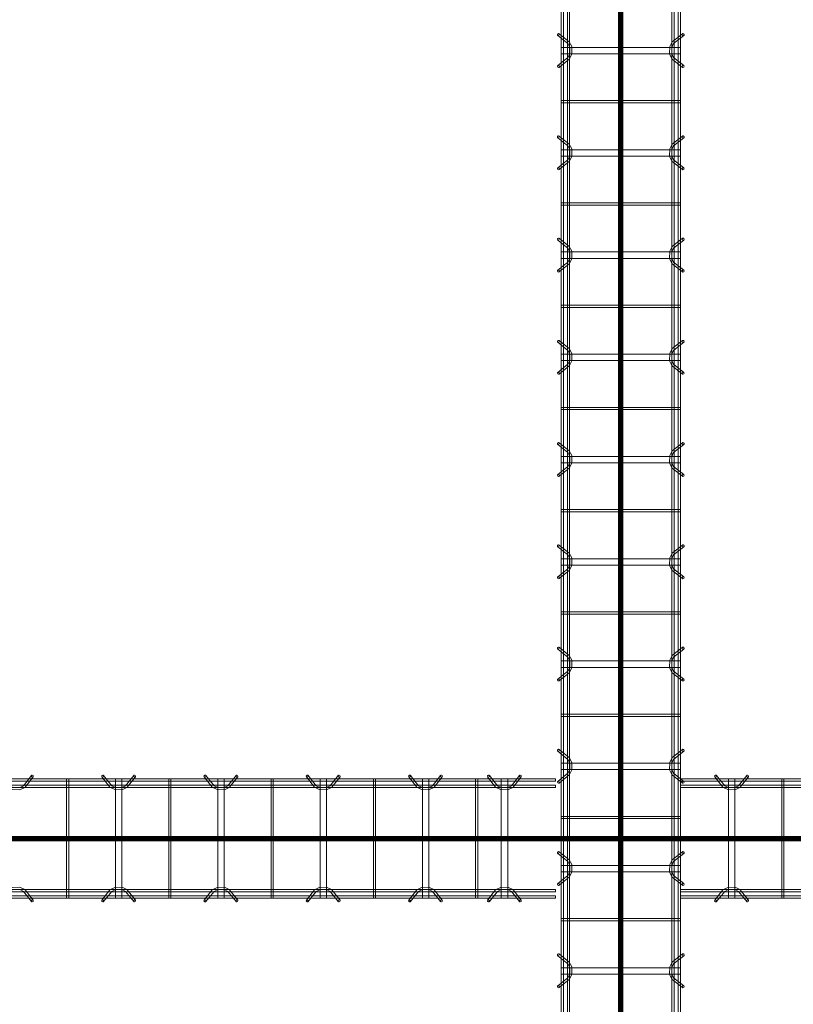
# Model space of a CAD drawing. Header units: inches. Extents: x -4136 to 1945, y -6639 to 12387.
# Tile 404 of 656: x -3552 to -3461, y 10952 to 11068. Entities that reach past the tile are written whole.
import ezdxf

# ---------------------------------------------------------------- set-up
doc = ezdxf.new("R2010")
doc.units = ezdxf.units.IN
doc.header["$MEASUREMENT"] = 0
doc.linetypes.add('Línea de rejilla', pattern=[0.875, 0.5, -0.125, 0.125, -0.125])
for name, color, linetype, lineweight in [('A-GENM', 7, 'Continuous', 9), ('S-BEAM', 7, 'Continuous', 9), ('S-GRID', 7, 'Continuous', 9)]:
    doc.layers.add(name, color=color, linetype=linetype, lineweight=lineweight)

# ---------------------------------------------------------------- blocks, each defined once
blk = doc.blocks.new('Dowel bar assembly - Dowel bar assembly-674339-SLAB ON GROUND JOINTS')
at = {"layer": 'S-BEAM', "color": 253, "true_color": 0xaaaaaa}
for p, q in [((5.18, 1.19), (4.23, 2.39)), ((7.76, 2.39), (6.81, 1.19)), ((149.05, 1.98), (0, 1.98)), ((0, 1.98), (0, 1.72)), ((0, 1.72), (0, 1.98)), ((0, 1.72), (149.05, 1.72)), ((149.05, 1.25), (0, 1.25)), ((0, 0.99), (0, 1.25)), ((0, 1.25), (0, 0.99)), ((4.02, 2.23), (4.97, 1.03)), ((5.63, 1.99), (5.63, -12.01)), ((6.38, 1.99), (5.63, 1.99)), ((5.63, 1.99), (6.38, 1.99)), ((6.38, -12.01), (6.38, 1.99)), ((7.01, 1.03), (7.96, 2.23)), ((11.87, 1.99), (11.87, -12.01)), ((12.13, 1.99), (11.87, 1.99)), ((11.87, 1.99), (12.13, 1.99)), ((12.13, -12.01), (12.13, 1.99)), ((0, 0.99), (149.05, 0.99)), ((149.05, -11.01), (0, -11.01)), ((0, -11.27), (0, -11.01)), ((0, -11.01), (0, -11.27)), ((0, -11.27), (149.05, -11.27)), ((4.97, -11.05), (4.02, -12.25)), ((4.23, -12.41), (5.18, -11.21)), ((6.81, -11.21), (7.76, -12.41)), ((7.96, -12.25), (7.01, -11.05)), ((149.05, -11.74), (0, -11.74)), ((0, -12), (0, -11.74)), ((0, -11.74), (0, -12)), ((0, -12), (149.05, -12)), ((6.38, -12.01), (5.63, -12.01)), ((5.63, -12.01), (6.38, -12.01)), ((12.13, -12.01), (11.87, -12.01)), ((11.87, -12.01), (12.13, -12.01))]:
    blk.add_line(p, q, dxfattribs=at)
at = {"layer": 'S-BEAM', "color": 253, "true_color": 0xaaaaaa, "flags": 128}
for points in [[(5.18, 1.19), (5.62, 0.97), (6.38, 0.98), (6.81, 1.19)], [(4.97, 1.03), (5.53, 0.73), (6.39, 0.72), (6.97, 0.99), (7.01, 1.03)], [(4.97, -11.05), (5.53, -10.75), (6.39, -10.74), (6.97, -11.01), (7.01, -11.05)], [(5.18, -11.21), (5.62, -10.99), (6.38, -11), (6.81, -11.21)]]:
    blk.add_lwpolyline(points, dxfattribs=at)
at = {"layer": 'S-BEAM', "color": 253, "true_color": 0xaaaaaa}
for centre, major_axis, start_param, end_param in [((4.12, 2.31), (0.101, 0.08), 5.709265, 8.850858), ((4.12, 2.31), (0.101, 0.08), 2.567673, 5.709265), ((7.86, 2.31), (-0.101, 0.08), 3.715513, 6.857105), ((7.86, 2.31), (-0.101, 0.08), 0.57392, 3.715513), ((4.12, -12.33), (-0.101, 0.08), 3.715513, 6.857105), ((4.12, -12.33), (-0.101, 0.08), 0.57392, 3.715513), ((7.86, -12.33), (0.101, 0.08), 5.709265, 8.850858), ((7.86, -12.33), (0.101, 0.08), 2.567673, 5.709265)]:
    blk.add_ellipse(centre, major_axis=major_axis, ratio=0.816528, start_param=start_param, end_param=end_param, dxfattribs=at)
blk = doc.blocks.new('Dowel bar assembly - Dowel bar assembly-674452-SLAB ON GROUND JOINTS')
at = {"layer": 'S-BEAM', "color": 253, "true_color": 0xaaaaaa}
for p, q in [((91.76, 2.39), (90.81, 1.19)), ((101.18, 1.19), (100.23, 2.39)), ((103.76, 2.39), (102.81, 1.19)), ((113.18, 1.19), (112.23, 2.39)), ((115.76, 2.39), (114.81, 1.19)), ((125.18, 1.19), (124.23, 2.39)), ((127.76, 2.39), (126.81, 1.19)), ((137.18, 1.19), (136.23, 2.39)), ((139.76, 2.39), (138.81, 1.19)), ((146.43, 1.19), (145.48, 2.39)), ((149.01, 2.39), (148.06, 1.19)), ((153.25, 1.98), (0, 1.98)), ((0, 1.72), (153.25, 1.72)), ((153.25, 1.25), (0, 1.25)), ((91.01, 1.03), (91.96, 2.23)), ((95.87, 1.99), (95.87, -12.01)), ((96.13, 1.99), (95.87, 1.99)), ((95.87, 1.99), (96.13, 1.99)), ((96.13, -12.01), (96.13, 1.99)), ((100.02, 2.23), (100.97, 1.03)), ((101.63, 1.99), (101.63, -12.01)), ((102.38, 1.99), (101.63, 1.99)), ((101.63, 1.99), (102.38, 1.99)), ((102.38, -12.01), (102.38, 1.99)), ((103.01, 1.03), (103.96, 2.23)), ((107.87, 1.99), (107.87, -12.01)), ((108.13, 1.99), (107.87, 1.99)), ((107.87, 1.99), (108.13, 1.99)), ((108.13, -12.01), (108.13, 1.99)), ((112.02, 2.23), (112.97, 1.03)), ((113.63, 1.99), (113.63, -12.01)), ((114.38, 1.99), (113.63, 1.99)), ((113.63, 1.99), (114.38, 1.99)), ((114.38, -12.01), (114.38, 1.99)), ((115.01, 1.03), (115.96, 2.23)), ((119.87, 1.99), (119.87, -12.01)), ((120.13, 1.99), (119.87, 1.99)), ((119.87, 1.99), (120.13, 1.99)), ((120.13, -12.01), (120.13, 1.99)), ((124.02, 2.23), (124.97, 1.03)), ((125.63, 1.99), (125.63, -12.01)), ((126.38, 1.99), (125.63, 1.99)), ((125.63, 1.99), (126.38, 1.99)), ((126.38, -12.01), (126.38, 1.99)), ((127.01, 1.03), (127.96, 2.23)), ((131.87, 1.99), (131.87, -12.01)), ((132.13, 1.99), (131.87, 1.99)), ((131.87, 1.99), (132.13, 1.99)), ((132.13, -12.01), (132.13, 1.99)), ((136.02, 2.23), (136.97, 1.03)), ((137.63, 1.99), (137.63, -12.01)), ((138.38, 1.99), (137.63, 1.99)), ((137.63, 1.99), (138.38, 1.99)), ((138.38, -12.01), (138.38, 1.99)), ((139.01, 1.03), (139.96, 2.23)), ((143.87, 1.99), (143.87, -12.01)), ((144.13, 1.99), (143.87, 1.99)), ((143.87, 1.99), (144.13, 1.99)), ((144.13, -12.01), (144.13, 1.99)), ((145.27, 2.23), (146.22, 1.03)), ((146.87, 1.99), (146.87, -12.01)), ((147.63, 1.99), (146.87, 1.99)), ((146.87, 1.99), (147.63, 1.99)), ((147.63, -12.01), (147.63, 1.99)), ((148.26, 1.03), (149.21, 2.23)), ((153.25, 1.98), (153.25, 1.72)), ((153.25, 1.72), (153.25, 1.98)), ((153.25, 0.99), (153.25, 1.25)), ((153.25, 1.25), (153.25, 0.99)), ((0, 0.99), (153.25, 0.99)), ((153.25, -11.01), (0, -11.01)), ((0, -11.27), (153.25, -11.27)), ((90.81, -11.21), (91.76, -12.41)), ((91.96, -12.25), (91.01, -11.05)), ((100.97, -11.05), (100.02, -12.25)), ((100.23, -12.41), (101.18, -11.21)), ((102.81, -11.21), (103.76, -12.41)), ((103.96, -12.25), (103.01, -11.05)), ((112.97, -11.05), (112.02, -12.25)), ((112.23, -12.41), (113.18, -11.21)), ((114.81, -11.21), (115.76, -12.41)), ((115.96, -12.25), (115.01, -11.05)), ((124.97, -11.05), (124.02, -12.25)), ((124.23, -12.41), (125.18, -11.21)), ((126.81, -11.21), (127.76, -12.41)), ((127.96, -12.25), (127.01, -11.05)), ((136.97, -11.05), (136.02, -12.25)), ((136.23, -12.41), (137.18, -11.21)), ((138.81, -11.21), (139.76, -12.41)), ((139.96, -12.25), (139.01, -11.05)), ((146.22, -11.05), (145.27, -12.25)), ((145.48, -12.41), (146.43, -11.21)), ((148.06, -11.21), (149.01, -12.41)), ((149.21, -12.25), (148.26, -11.05)), ((153.25, -11.27), (153.25, -11.01)), ((153.25, -11.01), (153.25, -11.27)), ((153.25, -11.74), (0, -11.74)), ((0, -12), (153.25, -12)), ((96.13, -12.01), (95.87, -12.01)), ((95.87, -12.01), (96.13, -12.01)), ((102.38, -12.01), (101.63, -12.01)), ((101.63, -12.01), (102.38, -12.01)), ((108.13, -12.01), (107.87, -12.01)), ((107.87, -12.01), (108.13, -12.01)), ((114.38, -12.01), (113.63, -12.01)), ((113.63, -12.01), (114.38, -12.01)), ((120.13, -12.01), (119.87, -12.01)), ((119.87, -12.01), (120.13, -12.01)), ((126.38, -12.01), (125.63, -12.01)), ((125.63, -12.01), (126.38, -12.01)), ((132.13, -12.01), (131.87, -12.01)), ((131.87, -12.01), (132.13, -12.01)), ((138.38, -12.01), (137.63, -12.01)), ((137.63, -12.01), (138.38, -12.01)), ((144.13, -12.01), (143.87, -12.01)), ((143.87, -12.01), (144.13, -12.01)), ((147.63, -12.01), (146.87, -12.01)), ((146.87, -12.01), (147.63, -12.01)), ((153.25, -12), (153.25, -11.74)), ((153.25, -11.74), (153.25, -12))]:
    blk.add_line(p, q, dxfattribs=at)
at = {"layer": 'S-BEAM', "color": 253, "true_color": 0xaaaaaa, "flags": 128}
for points in [[(89.18, 1.19), (89.62, 0.97), (90.38, 0.98), (90.81, 1.19)], [(101.18, 1.19), (101.62, 0.97), (102.38, 0.98), (102.81, 1.19)], [(113.18, 1.19), (113.62, 0.97), (114.38, 0.98), (114.81, 1.19)], [(125.18, 1.19), (125.62, 0.97), (126.38, 0.98), (126.81, 1.19)], [(137.18, 1.19), (137.62, 0.97), (138.38, 0.98), (138.81, 1.19)], [(146.43, 1.19), (146.87, 0.97), (147.63, 0.98), (148.06, 1.19)], [(88.97, 1.03), (89.53, 0.73), (90.39, 0.72), (90.97, 0.99), (91.01, 1.03)], [(100.97, 1.03), (101.53, 0.73), (102.39, 0.72), (102.97, 0.99), (103.01, 1.03)], [(112.97, 1.03), (113.53, 0.73), (114.39, 0.72), (114.97, 0.99), (115.01, 1.03)], [(124.97, 1.03), (125.53, 0.73), (126.39, 0.72), (126.97, 0.99), (127.01, 1.03)], [(136.97, 1.03), (137.53, 0.73), (138.39, 0.72), (138.97, 0.99), (139.01, 1.03)], [(146.22, 1.03), (146.78, 0.73), (147.64, 0.72), (148.22, 0.99), (148.26, 1.03)], [(88.97, -11.05), (89.53, -10.75), (90.39, -10.74), (90.97, -11.01), (91.01, -11.05)], [(89.18, -11.21), (89.62, -10.99), (90.38, -11), (90.81, -11.21)], [(100.97, -11.05), (101.53, -10.75), (102.39, -10.74), (102.97, -11.01), (103.01, -11.05)], [(101.18, -11.21), (101.62, -10.99), (102.38, -11), (102.81, -11.21)], [(112.97, -11.05), (113.53, -10.75), (114.39, -10.74), (114.97, -11.01), (115.01, -11.05)], [(113.18, -11.21), (113.62, -10.99), (114.38, -11), (114.81, -11.21)], [(124.97, -11.05), (125.53, -10.75), (126.39, -10.74), (126.97, -11.01), (127.01, -11.05)], [(125.18, -11.21), (125.62, -10.99), (126.38, -11), (126.81, -11.21)], [(136.97, -11.05), (137.53, -10.75), (138.39, -10.74), (138.97, -11.01), (139.01, -11.05)], [(137.18, -11.21), (137.62, -10.99), (138.38, -11), (138.81, -11.21)], [(146.22, -11.05), (146.78, -10.75), (147.64, -10.74), (148.22, -11.01), (148.26, -11.05)], [(146.43, -11.21), (146.87, -10.99), (147.63, -11), (148.06, -11.21)]]:
    blk.add_lwpolyline(points, dxfattribs=at)
at = {"layer": 'S-BEAM', "color": 253, "true_color": 0xaaaaaa}
for centre, major_axis, start_param, end_param in [((91.86, 2.31), (-0.101, 0.08), 3.715513, 6.857105), ((91.86, 2.31), (-0.101, 0.08), 0.57392, 3.715513), ((100.12, 2.31), (0.101, 0.08), 5.709265, 8.850858), ((100.12, 2.31), (0.101, 0.08), 2.567673, 5.709265), ((103.86, 2.31), (-0.101, 0.08), 3.715513, 6.857105), ((103.86, 2.31), (-0.101, 0.08), 0.57392, 3.715513), ((112.12, 2.31), (0.101, 0.08), 5.709265, 8.850858), ((112.12, 2.31), (0.101, 0.08), 2.567673, 5.709265), ((115.86, 2.31), (-0.101, 0.08), 3.715513, 6.857105), ((115.86, 2.31), (-0.101, 0.08), 0.57392, 3.715513), ((124.12, 2.31), (0.101, 0.08), 5.709265, 8.850858), ((124.12, 2.31), (0.101, 0.08), 2.567673, 5.709265), ((127.86, 2.31), (-0.101, 0.08), 3.715513, 6.857105), ((127.86, 2.31), (-0.101, 0.08), 0.57392, 3.715513), ((136.12, 2.31), (0.101, 0.08), 5.709265, 8.850858), ((136.12, 2.31), (0.101, 0.08), 2.567673, 5.709265), ((139.86, 2.31), (-0.101, 0.08), 3.715513, 6.857105), ((139.86, 2.31), (-0.101, 0.08), 0.57392, 3.715513), ((145.37, 2.31), (0.101, 0.08), 5.709265, 8.850858), ((145.37, 2.31), (0.101, 0.08), 2.567673, 5.709265), ((149.11, 2.31), (-0.101, 0.08), 3.715513, 6.857105), ((149.11, 2.31), (-0.101, 0.08), 0.57392, 3.715513), ((91.86, -12.33), (0.101, 0.08), 5.709265, 8.850858), ((91.86, -12.33), (0.101, 0.08), 2.567673, 5.709265), ((100.12, -12.33), (-0.101, 0.08), 3.715513, 6.857105), ((100.12, -12.33), (-0.101, 0.08), 0.57392, 3.715513), ((103.86, -12.33), (0.101, 0.08), 5.709265, 8.850858), ((103.86, -12.33), (0.101, 0.08), 2.567673, 5.709265), ((112.12, -12.33), (-0.101, 0.08), 3.715513, 6.857105), ((112.12, -12.33), (-0.101, 0.08), 0.57392, 3.715513), ((115.86, -12.33), (0.101, 0.08), 5.709265, 8.850858), ((115.86, -12.33), (0.101, 0.08), 2.567673, 5.709265), ((124.12, -12.33), (-0.101, 0.08), 3.715513, 6.857105), ((124.12, -12.33), (-0.101, 0.08), 0.57392, 3.715513), ((127.86, -12.33), (0.101, 0.08), 5.709265, 8.850858), ((127.86, -12.33), (0.101, 0.08), 2.567673, 5.709265), ((136.12, -12.33), (-0.101, 0.08), 3.715513, 6.857105), ((136.12, -12.33), (-0.101, 0.08), 0.57392, 3.715513), ((139.86, -12.33), (0.101, 0.08), 5.709265, 8.850858), ((139.86, -12.33), (0.101, 0.08), 2.567673, 5.709265), ((145.37, -12.33), (-0.101, 0.08), 3.715513, 6.857105), ((145.37, -12.33), (-0.101, 0.08), 0.57392, 3.715513), ((149.11, -12.33), (0.101, 0.08), 5.709265, 8.850858), ((149.11, -12.33), (0.101, 0.08), 2.567673, 5.709265)]:
    blk.add_ellipse(centre, major_axis=major_axis, ratio=0.816528, start_param=start_param, end_param=end_param, dxfattribs=at)
blk = doc.blocks.new('Dowel bar assembly - Dowel bar assembly-675243-SLAB ON GROUND JOINTS')
at = {"layer": 'S-BEAM', "color": 253, "true_color": 0xaaaaaa}
for p, q in [((197.18, 1.19), (196.23, 2.39)), ((199.76, 2.39), (198.81, 1.19)), ((209.18, 1.19), (208.23, 2.39)), ((211.76, 2.39), (210.81, 1.19)), ((221.18, 1.19), (220.23, 2.39)), ((223.76, 2.39), (222.81, 1.19)), ((233.18, 1.19), (232.23, 2.39)), ((235.76, 2.39), (234.81, 1.19)), ((245.18, 1.19), (244.23, 2.39)), ((247.76, 2.39), (246.81, 1.19)), ((257.18, 1.19), (256.23, 2.39)), ((259.76, 2.39), (258.81, 1.19)), ((269.18, 1.19), (268.23, 2.39)), ((271.76, 2.39), (270.81, 1.19)), ((281.18, 1.19), (280.23, 2.39)), ((283.76, 2.39), (282.81, 1.19)), ((293.18, 1.19), (292.23, 2.39)), ((295.76, 2.39), (294.81, 1.19)), ((305.18, 1.19), (304.23, 2.39)), ((307.76, 2.39), (306.81, 1.19)), ((425.51, 1.98), (0, 1.98)), ((0, 1.72), (425.51, 1.72)), ((425.51, 1.25), (0, 1.25)), ((196.02, 2.23), (196.97, 1.03)), ((197.63, 1.99), (197.63, -12.01)), ((198.38, 1.99), (197.63, 1.99)), ((197.63, 1.99), (198.38, 1.99)), ((198.38, -12.01), (198.38, 1.99)), ((199.01, 1.03), (199.96, 2.23)), ((203.87, 1.99), (203.87, -12.01)), ((204.13, 1.99), (203.87, 1.99)), ((203.87, 1.99), (204.13, 1.99)), ((204.13, -12.01), (204.13, 1.99)), ((208.02, 2.23), (208.97, 1.03)), ((209.63, 1.99), (209.63, -12.01)), ((210.38, 1.99), (209.63, 1.99)), ((209.63, 1.99), (210.38, 1.99)), ((210.38, -12.01), (210.38, 1.99)), ((211.01, 1.03), (211.96, 2.23)), ((215.87, 1.99), (215.87, -12.01)), ((216.13, 1.99), (215.87, 1.99)), ((215.87, 1.99), (216.13, 1.99)), ((216.13, -12.01), (216.13, 1.99)), ((220.02, 2.23), (220.97, 1.03)), ((221.63, 1.99), (221.63, -12.01)), ((222.38, 1.99), (221.63, 1.99)), ((221.63, 1.99), (222.38, 1.99)), ((222.38, -12.01), (222.38, 1.99)), ((223.01, 1.03), (223.96, 2.23)), ((227.87, 1.99), (227.87, -12.01)), ((228.13, 1.99), (227.87, 1.99)), ((227.87, 1.99), (228.13, 1.99)), ((228.13, -12.01), (228.13, 1.99)), ((232.02, 2.23), (232.97, 1.03)), ((233.63, 1.99), (233.63, -12.01)), ((234.38, 1.99), (233.63, 1.99)), ((233.63, 1.99), (234.38, 1.99)), ((234.38, -12.01), (234.38, 1.99)), ((235.01, 1.03), (235.96, 2.23)), ((239.87, 1.99), (239.87, -12.01)), ((240.13, 1.99), (239.87, 1.99)), ((239.87, 1.99), (240.13, 1.99)), ((240.13, -12.01), (240.13, 1.99)), ((244.02, 2.23), (244.97, 1.03)), ((245.63, 1.99), (245.63, -12.01)), ((246.38, 1.99), (245.63, 1.99)), ((245.63, 1.99), (246.38, 1.99)), ((246.38, -12.01), (246.38, 1.99)), ((247.01, 1.03), (247.96, 2.23)), ((251.87, 1.99), (251.87, -12.01)), ((252.13, 1.99), (251.87, 1.99)), ((251.87, 1.99), (252.13, 1.99)), ((252.13, -12.01), (252.13, 1.99)), ((256.02, 2.23), (256.97, 1.03)), ((257.63, 1.99), (257.63, -12.01)), ((258.38, 1.99), (257.63, 1.99)), ((257.63, 1.99), (258.38, 1.99)), ((258.38, -12.01), (258.38, 1.99)), ((259.01, 1.03), (259.96, 2.23)), ((263.87, 1.99), (263.87, -12.01)), ((264.13, 1.99), (263.87, 1.99)), ((263.87, 1.99), (264.13, 1.99)), ((264.13, -12.01), (264.13, 1.99)), ((268.02, 2.23), (268.97, 1.03)), ((269.63, 1.99), (269.63, -12.01)), ((270.38, 1.99), (269.63, 1.99)), ((269.63, 1.99), (270.38, 1.99)), ((270.38, -12.01), (270.38, 1.99)), ((271.01, 1.03), (271.96, 2.23)), ((275.87, 1.99), (275.87, -12.01)), ((276.13, 1.99), (275.87, 1.99)), ((275.87, 1.99), (276.13, 1.99)), ((276.13, -12.01), (276.13, 1.99)), ((280.02, 2.23), (280.97, 1.03)), ((281.63, 1.99), (281.63, -12.01)), ((282.38, 1.99), (281.63, 1.99)), ((281.63, 1.99), (282.38, 1.99)), ((282.38, -12.01), (282.38, 1.99)), ((283.01, 1.03), (283.96, 2.23)), ((287.87, 1.99), (287.87, -12.01)), ((288.13, 1.99), (287.87, 1.99)), ((287.87, 1.99), (288.13, 1.99)), ((288.13, -12.01), (288.13, 1.99)), ((292.02, 2.23), (292.97, 1.03)), ((293.63, 1.99), (293.63, -12.01)), ((294.38, 1.99), (293.63, 1.99)), ((293.63, 1.99), (294.38, 1.99)), ((294.38, -12.01), (294.38, 1.99)), ((295.01, 1.03), (295.96, 2.23)), ((299.87, 1.99), (299.87, -12.01)), ((300.13, 1.99), (299.87, 1.99)), ((299.87, 1.99), (300.13, 1.99)), ((300.13, -12.01), (300.13, 1.99)), ((304.02, 2.23), (304.97, 1.03)), ((305.63, 1.99), (305.63, -12.01)), ((306.38, 1.99), (305.63, 1.99)), ((305.63, 1.99), (306.38, 1.99)), ((306.38, -12.01), (306.38, 1.99)), ((307.01, 1.03), (307.96, 2.23)), ((0, 0.99), (425.51, 0.99)), ((425.51, -11.01), (0, -11.01)), ((0, -11.27), (425.51, -11.27)), ((196.97, -11.05), (196.02, -12.25)), ((196.23, -12.41), (197.18, -11.21)), ((198.81, -11.21), (199.76, -12.41)), ((199.96, -12.25), (199.01, -11.05)), ((208.97, -11.05), (208.02, -12.25)), ((208.23, -12.41), (209.18, -11.21)), ((210.81, -11.21), (211.76, -12.41)), ((211.96, -12.25), (211.01, -11.05)), ((220.97, -11.05), (220.02, -12.25)), ((220.23, -12.41), (221.18, -11.21)), ((222.81, -11.21), (223.76, -12.41)), ((223.96, -12.25), (223.01, -11.05)), ((232.97, -11.05), (232.02, -12.25)), ((232.23, -12.41), (233.18, -11.21)), ((234.81, -11.21), (235.76, -12.41)), ((235.96, -12.25), (235.01, -11.05)), ((244.97, -11.05), (244.02, -12.25)), ((244.23, -12.41), (245.18, -11.21)), ((246.81, -11.21), (247.76, -12.41)), ((247.96, -12.25), (247.01, -11.05)), ((256.97, -11.05), (256.02, -12.25)), ((256.23, -12.41), (257.18, -11.21)), ((258.81, -11.21), (259.76, -12.41)), ((259.96, -12.25), (259.01, -11.05)), ((268.97, -11.05), (268.02, -12.25)), ((268.23, -12.41), (269.18, -11.21)), ((270.81, -11.21), (271.76, -12.41)), ((271.96, -12.25), (271.01, -11.05)), ((280.97, -11.05), (280.02, -12.25)), ((280.23, -12.41), (281.18, -11.21)), ((282.81, -11.21), (283.76, -12.41)), ((283.96, -12.25), (283.01, -11.05)), ((292.97, -11.05), (292.02, -12.25)), ((292.23, -12.41), (293.18, -11.21)), ((294.81, -11.21), (295.76, -12.41)), ((295.96, -12.25), (295.01, -11.05)), ((304.97, -11.05), (304.02, -12.25)), ((304.23, -12.41), (305.18, -11.21)), ((306.81, -11.21), (307.76, -12.41)), ((307.96, -12.25), (307.01, -11.05)), ((425.51, -11.74), (0, -11.74)), ((0, -12), (425.51, -12)), ((198.38, -12.01), (197.63, -12.01)), ((197.63, -12.01), (198.38, -12.01)), ((204.13, -12.01), (203.87, -12.01)), ((203.87, -12.01), (204.13, -12.01)), ((210.38, -12.01), (209.63, -12.01)), ((209.63, -12.01), (210.38, -12.01)), ((216.13, -12.01), (215.87, -12.01)), ((215.87, -12.01), (216.13, -12.01)), ((222.38, -12.01), (221.63, -12.01)), ((221.63, -12.01), (222.38, -12.01)), ((228.13, -12.01), (227.87, -12.01)), ((227.87, -12.01), (228.13, -12.01)), ((234.38, -12.01), (233.63, -12.01)), ((233.63, -12.01), (234.38, -12.01)), ((240.13, -12.01), (239.87, -12.01)), ((239.87, -12.01), (240.13, -12.01)), ((246.38, -12.01), (245.63, -12.01)), ((245.63, -12.01), (246.38, -12.01)), ((252.13, -12.01), (251.87, -12.01)), ((251.87, -12.01), (252.13, -12.01)), ((258.38, -12.01), (257.63, -12.01)), ((257.63, -12.01), (258.38, -12.01)), ((264.13, -12.01), (263.87, -12.01)), ((263.87, -12.01), (264.13, -12.01)), ((270.38, -12.01), (269.63, -12.01)), ((269.63, -12.01), (270.38, -12.01)), ((276.13, -12.01), (275.87, -12.01)), ((275.87, -12.01), (276.13, -12.01)), ((282.38, -12.01), (281.63, -12.01)), ((281.63, -12.01), (282.38, -12.01)), ((288.13, -12.01), (287.87, -12.01)), ((287.87, -12.01), (288.13, -12.01)), ((294.38, -12.01), (293.63, -12.01)), ((293.63, -12.01), (294.38, -12.01)), ((300.13, -12.01), (299.87, -12.01)), ((299.87, -12.01), (300.13, -12.01)), ((306.38, -12.01), (305.63, -12.01)), ((305.63, -12.01), (306.38, -12.01))]:
    blk.add_line(p, q, dxfattribs=at)
at = {"layer": 'S-BEAM', "color": 253, "true_color": 0xaaaaaa, "flags": 128}
for points in [[(197.18, 1.19), (197.62, 0.97), (198.38, 0.98), (198.81, 1.19)], [(209.18, 1.19), (209.62, 0.97), (210.38, 0.98), (210.81, 1.19)], [(221.18, 1.19), (221.62, 0.97), (222.38, 0.98), (222.81, 1.19)], [(233.18, 1.19), (233.62, 0.97), (234.38, 0.98), (234.81, 1.19)], [(245.18, 1.19), (245.62, 0.97), (246.38, 0.98), (246.81, 1.19)], [(257.18, 1.19), (257.62, 0.97), (258.38, 0.98), (258.81, 1.19)], [(269.18, 1.19), (269.62, 0.97), (270.38, 0.98), (270.81, 1.19)], [(281.18, 1.19), (281.62, 0.97), (282.38, 0.98), (282.81, 1.19)], [(293.18, 1.19), (293.62, 0.97), (294.38, 0.98), (294.81, 1.19)], [(305.18, 1.19), (305.62, 0.97), (306.38, 0.98), (306.81, 1.19)], [(196.97, 1.03), (197.53, 0.73), (198.39, 0.72), (198.97, 0.99), (199.01, 1.03)], [(208.97, 1.03), (209.53, 0.73), (210.39, 0.72), (210.97, 0.99), (211.01, 1.03)], [(220.97, 1.03), (221.53, 0.73), (222.39, 0.72), (222.97, 0.99), (223.01, 1.03)], [(232.97, 1.03), (233.53, 0.73), (234.39, 0.72), (234.97, 0.99), (235.01, 1.03)], [(244.97, 1.03), (245.53, 0.73), (246.39, 0.72), (246.97, 0.99), (247.01, 1.03)], [(256.97, 1.03), (257.53, 0.73), (258.39, 0.72), (258.97, 0.99), (259.01, 1.03)], [(268.97, 1.03), (269.53, 0.73), (270.39, 0.72), (270.97, 0.99), (271.01, 1.03)], [(280.97, 1.03), (281.53, 0.73), (282.39, 0.72), (282.97, 0.99), (283.01, 1.03)], [(292.97, 1.03), (293.53, 0.73), (294.39, 0.72), (294.97, 0.99), (295.01, 1.03)], [(304.97, 1.03), (305.53, 0.73), (306.39, 0.72), (306.97, 0.99), (307.01, 1.03)], [(196.97, -11.05), (197.53, -10.75), (198.39, -10.74), (198.97, -11.01), (199.01, -11.05)], [(197.18, -11.21), (197.62, -10.99), (198.38, -11), (198.81, -11.21)], [(208.97, -11.05), (209.53, -10.75), (210.39, -10.74), (210.97, -11.01), (211.01, -11.05)], [(209.18, -11.21), (209.62, -10.99), (210.38, -11), (210.81, -11.21)], [(220.97, -11.05), (221.53, -10.75), (222.39, -10.74), (222.97, -11.01), (223.01, -11.05)], [(221.18, -11.21), (221.62, -10.99), (222.38, -11), (222.81, -11.21)], [(232.97, -11.05), (233.53, -10.75), (234.39, -10.74), (234.97, -11.01), (235.01, -11.05)], [(233.18, -11.21), (233.62, -10.99), (234.38, -11), (234.81, -11.21)], [(244.97, -11.05), (245.53, -10.75), (246.39, -10.74), (246.97, -11.01), (247.01, -11.05)], [(245.18, -11.21), (245.62, -10.99), (246.38, -11), (246.81, -11.21)], [(256.97, -11.05), (257.53, -10.75), (258.39, -10.74), (258.97, -11.01), (259.01, -11.05)], [(257.18, -11.21), (257.62, -10.99), (258.38, -11), (258.81, -11.21)], [(268.97, -11.05), (269.53, -10.75), (270.39, -10.74), (270.97, -11.01), (271.01, -11.05)], [(269.18, -11.21), (269.62, -10.99), (270.38, -11), (270.81, -11.21)], [(280.97, -11.05), (281.53, -10.75), (282.39, -10.74), (282.97, -11.01), (283.01, -11.05)], [(281.18, -11.21), (281.62, -10.99), (282.38, -11), (282.81, -11.21)], [(292.97, -11.05), (293.53, -10.75), (294.39, -10.74), (294.97, -11.01), (295.01, -11.05)], [(293.18, -11.21), (293.62, -10.99), (294.38, -11), (294.81, -11.21)], [(304.97, -11.05), (305.53, -10.75), (306.39, -10.74), (306.97, -11.01), (307.01, -11.05)], [(305.18, -11.21), (305.62, -10.99), (306.38, -11), (306.81, -11.21)]]:
    blk.add_lwpolyline(points, dxfattribs=at)
at = {"layer": 'S-BEAM', "color": 253, "true_color": 0xaaaaaa}
for centre, major_axis, start_param, end_param in [((196.12, 2.31), (0.101, 0.08), 5.709265, 8.850858), ((196.12, 2.31), (0.101, 0.08), 2.567673, 5.709265), ((199.86, 2.31), (-0.101, 0.08), 3.715513, 6.857105), ((199.86, 2.31), (-0.101, 0.08), 0.57392, 3.715513), ((208.12, 2.31), (0.101, 0.08), 5.709265, 8.850858), ((208.12, 2.31), (0.101, 0.08), 2.567673, 5.709265), ((211.86, 2.31), (-0.101, 0.08), 3.715513, 6.857105), ((211.86, 2.31), (-0.101, 0.08), 0.57392, 3.715513), ((220.12, 2.31), (0.101, 0.08), 5.709265, 8.850858), ((220.12, 2.31), (0.101, 0.08), 2.567673, 5.709265), ((223.86, 2.31), (-0.101, 0.08), 3.715513, 6.857105), ((223.86, 2.31), (-0.101, 0.08), 0.57392, 3.715513), ((232.12, 2.31), (0.101, 0.08), 5.709265, 8.850858), ((232.12, 2.31), (0.101, 0.08), 2.567673, 5.709265), ((235.86, 2.31), (-0.101, 0.08), 3.715513, 6.857105), ((235.86, 2.31), (-0.101, 0.08), 0.57392, 3.715513), ((244.12, 2.31), (0.101, 0.08), 5.709265, 8.850858), ((244.12, 2.31), (0.101, 0.08), 2.567673, 5.709265), ((247.86, 2.31), (-0.101, 0.08), 3.715513, 6.857105), ((247.86, 2.31), (-0.101, 0.08), 0.57392, 3.715513), ((256.12, 2.31), (0.101, 0.08), 5.709265, 8.850858), ((256.12, 2.31), (0.101, 0.08), 2.567673, 5.709265), ((259.86, 2.31), (-0.101, 0.08), 3.715513, 6.857105), ((259.86, 2.31), (-0.101, 0.08), 0.57392, 3.715513), ((268.12, 2.31), (0.101, 0.08), 5.709265, 8.850858), ((268.12, 2.31), (0.101, 0.08), 2.567673, 5.709265), ((271.86, 2.31), (-0.101, 0.08), 3.715513, 6.857105), ((271.86, 2.31), (-0.101, 0.08), 0.57392, 3.715513), ((280.12, 2.31), (0.101, 0.08), 5.709265, 8.850858), ((280.12, 2.31), (0.101, 0.08), 2.567673, 5.709265), ((283.86, 2.31), (-0.101, 0.08), 3.715513, 6.857105), ((283.86, 2.31), (-0.101, 0.08), 0.57392, 3.715513), ((292.12, 2.31), (0.101, 0.08), 5.709265, 8.850858), ((292.12, 2.31), (0.101, 0.08), 2.567673, 5.709265), ((295.86, 2.31), (-0.101, 0.08), 3.715513, 6.857105), ((295.86, 2.31), (-0.101, 0.08), 0.57392, 3.715513), ((304.12, 2.31), (0.101, 0.08), 5.709265, 8.850858), ((304.12, 2.31), (0.101, 0.08), 2.567673, 5.709265), ((307.86, 2.31), (-0.101, 0.08), 3.715513, 6.857105), ((307.86, 2.31), (-0.101, 0.08), 0.57392, 3.715513), ((196.12, -12.33), (-0.101, 0.08), 3.715513, 6.857105), ((196.12, -12.33), (-0.101, 0.08), 0.57392, 3.715513), ((199.86, -12.33), (0.101, 0.08), 5.709265, 8.850858), ((199.86, -12.33), (0.101, 0.08), 2.567673, 5.709265), ((208.12, -12.33), (-0.101, 0.08), 3.715513, 6.857105), ((208.12, -12.33), (-0.101, 0.08), 0.57392, 3.715513), ((211.86, -12.33), (0.101, 0.08), 5.709265, 8.850858), ((211.86, -12.33), (0.101, 0.08), 2.567673, 5.709265), ((220.12, -12.33), (-0.101, 0.08), 3.715513, 6.857105), ((220.12, -12.33), (-0.101, 0.08), 0.57392, 3.715513), ((223.86, -12.33), (0.101, 0.08), 5.709265, 8.850858), ((223.86, -12.33), (0.101, 0.08), 2.567673, 5.709265), ((232.12, -12.33), (-0.101, 0.08), 3.715513, 6.857105), ((232.12, -12.33), (-0.101, 0.08), 0.57392, 3.715513), ((235.86, -12.33), (0.101, 0.08), 5.709265, 8.850858), ((235.86, -12.33), (0.101, 0.08), 2.567673, 5.709265), ((244.12, -12.33), (-0.101, 0.08), 3.715513, 6.857105), ((244.12, -12.33), (-0.101, 0.08), 0.57392, 3.715513), ((247.86, -12.33), (0.101, 0.08), 5.709265, 8.850858), ((247.86, -12.33), (0.101, 0.08), 2.567673, 5.709265), ((256.12, -12.33), (-0.101, 0.08), 3.715513, 6.857105), ((256.12, -12.33), (-0.101, 0.08), 0.57392, 3.715513), ((259.86, -12.33), (0.101, 0.08), 5.709265, 8.850858), ((259.86, -12.33), (0.101, 0.08), 2.567673, 5.709265), ((268.12, -12.33), (-0.101, 0.08), 3.715513, 6.857105), ((268.12, -12.33), (-0.101, 0.08), 0.57392, 3.715513), ((271.86, -12.33), (0.101, 0.08), 5.709265, 8.850858), ((271.86, -12.33), (0.101, 0.08), 2.567673, 5.709265), ((280.12, -12.33), (-0.101, 0.08), 3.715513, 6.857105), ((280.12, -12.33), (-0.101, 0.08), 0.57392, 3.715513), ((283.86, -12.33), (0.101, 0.08), 5.709265, 8.850858), ((283.86, -12.33), (0.101, 0.08), 2.567673, 5.709265), ((292.12, -12.33), (-0.101, 0.08), 3.715513, 6.857105), ((292.12, -12.33), (-0.101, 0.08), 0.57392, 3.715513), ((295.86, -12.33), (0.101, 0.08), 5.709265, 8.850858), ((295.86, -12.33), (0.101, 0.08), 2.567673, 5.709265), ((304.12, -12.33), (-0.101, 0.08), 3.715513, 6.857105), ((304.12, -12.33), (-0.101, 0.08), 0.57392, 3.715513), ((307.86, -12.33), (0.101, 0.08), 5.709265, 8.850858), ((307.86, -12.33), (0.101, 0.08), 2.567673, 5.709265)]:
    blk.add_ellipse(centre, major_axis=major_axis, ratio=0.816528, start_param=start_param, end_param=end_param, dxfattribs=at)

msp = doc.modelspace()

# ---------------------------------------------------------------- hatches: boundary and pattern name
at = {"layer": 'A-GENM', "true_color": 0x0000ff}
for points in [[(-3481.58036, 10836.64812), (-3481.58036, 11262.23067), (-3481.32374, 11261.97404), (-3481.15717, 11262.14062), (-3481.15717, 10836.73818), (-3481.32374, 10836.90475)], [(-3481.52059, 10836.7079), (-3481.52059, 11262.1709), (-3481.32374, 11261.97404), (-3481.21238, 11262.0854), (-3481.12689, 11262.1709), (-3481.12689, 10836.7079), (-3481.21238, 10836.79339), (-3481.32374, 10836.90475)], [(-3481.50273, 10836.72576), (-3481.50273, 11262.15304), (-3481.32374, 11261.97404), (-3481.15869, 11262.13909), (-3481.15869, 10836.7397), (-3481.32374, 10836.90475)], [(-3481.49348, 10836.735), (-3481.49348, 11262.14379), (-3481.32374, 11261.97404), (-3481.07181, 11262.22598), (-3481.07181, 10836.65282), (-3481.32374, 10836.90475)], [(-3481.32374, 10836.90475), (-3481.36718, 10836.86131), (-3481.36718, 11262.01748), (-3481.32374, 11261.97404), (-3481.2803, 11262.01748), (-3481.2803, 10836.86131)], [(-3481.2803, 10836.86131), (-3481.2803, 11262.01748), (-3481.07029, 11262.2275), (-3481.07029, 10836.6513)], [(-3819.32374, 10972.02618), (-3819.00878, 10972.02618), (-1943.6387, 10972.02618), (-1943.32374, 10972.02618), (-1943.13624, 10972.02618), (-1943.13624, 10971.81617), (-1943.32374, 10971.81617), (-1943.6387, 10971.81617), (-3819.00878, 10971.81617), (-3819.32374, 10971.81617)], [(-3819.32374, 10972.02466), (-3819.00878, 10972.02466), (-1943.6387, 10972.02466), (-1943.32374, 10972.02466), (-1943.13624, 10972.02466), (-1943.13624, 10971.60298), (-1943.32374, 10971.60298), (-1943.6387, 10971.60298), (-3819.00878, 10971.60298), (-3819.32374, 10971.60298)], [(-1943.13624, 10971.57588), (-1943.32374, 10971.57588), (-1943.6387, 10971.57588), (-3819.00878, 10971.57588), (-3819.32374, 10971.57588), (-3819.32374, 10971.96958), (-3819.00878, 10971.96958), (-1943.6387, 10971.96958), (-1943.32374, 10971.96958), (-1943.13624, 10971.96958)], [(-3819.32374, 10971.9393), (-3819.00878, 10971.9393), (-1943.6387, 10971.9393), (-1943.32374, 10971.9393), (-1943.13624, 10971.9393), (-1943.13624, 10971.5161), (-1943.32374, 10971.5161), (-1943.6387, 10971.5161), (-3819.00878, 10971.5161), (-3819.32374, 10971.5161)], [(-3819.32374, 10971.93778), (-3819.00878, 10971.93778), (-1943.6387, 10971.93778), (-1943.32374, 10971.93778), (-1943.13624, 10971.93778), (-1943.13624, 10971.59374), (-1943.32374, 10971.59374), (-1943.6387, 10971.59374), (-3819.00878, 10971.59374), (-3819.32374, 10971.59374)], [(-3819.32374, 10971.81617), (-3819.00878, 10971.81617), (-1943.6387, 10971.81617), (-1943.32374, 10971.81617), (-1943.13624, 10971.81617), (-1943.13624, 10971.72929), (-1943.32374, 10971.72929), (-1943.6387, 10971.72929), (-3819.00878, 10971.72929), (-3819.32374, 10971.72929)]]:
    msp.add_hatch(color=5, dxfattribs=at).paths.add_polyline_path(points, flags=0)

# ---------------------------------------------------------------- linework, layer by layer
at = {"layer": 'A-GENM', "color": 5, "true_color": 0x0000ff}
for p, q in [((-3481.58036, 10836.64812), (-3481.58036, 11262.23067)), ((-3481.52059, 10836.7079), (-3481.52059, 11262.1709)), ((-3481.52059, 11262.1709), (-3481.52059, 10836.7079)), ((-3481.50273, 11262.15304), (-3481.50273, 10836.72576)), ((-3481.49348, 10836.735), (-3481.49348, 11262.14379)), ((-3481.48122, 11262.13152), (-3481.48122, 10836.74727)), ((-3481.48122, 11262.13152), (-3481.48122, 10836.74727)), ((-3481.41585, 11262.06616), (-3481.41585, 10836.81264)), ((-3481.36718, 10836.86131), (-3481.36718, 11262.01748)), ((-3481.2803, 11262.01748), (-3481.2803, 10836.86131)), ((-3481.16626, 10836.74727), (-3481.16626, 11262.13152)), ((-3481.16626, 10836.74727), (-3481.16626, 11262.13152)), ((-3481.15869, 10836.7397), (-3481.15869, 11262.13909)), ((-3481.15717, 10836.73818), (-3481.15717, 11262.14062)), ((-3481.12689, 11262.1709), (-3481.12689, 10836.7079)), ((-3481.12689, 11262.1709), (-3481.12689, 10836.7079)), ((-3481.07181, 10836.65282), (-3481.07181, 11262.22598)), ((-3481.07029, 10836.6513), (-3481.07029, 11262.2275)), ((-1943.6387, 10972.02618), (-3819.00878, 10972.02618)), ((-1943.6387, 10972.02466), (-3819.00878, 10972.02466)), ((-3819.00878, 10971.96958), (-1943.6387, 10971.96958)), ((-3819.00878, 10971.96958), (-1943.6387, 10971.96958)), ((-1943.6387, 10971.9393), (-3819.00878, 10971.9393)), ((-1943.6387, 10971.93778), (-3819.00878, 10971.93778)), ((-1943.6387, 10971.93021), (-3819.00878, 10971.93021)), ((-1943.6387, 10971.93021), (-3819.00878, 10971.93021)), ((-3819.00878, 10971.81617), (-1943.6387, 10971.81617)), ((-1943.6387, 10971.72929), (-3819.00878, 10971.72929)), ((-1943.6387, 10971.68062), (-3819.00878, 10971.68062)), ((-1943.6387, 10971.61525), (-3819.00878, 10971.61525)), ((-3819.00878, 10971.61525), (-1943.6387, 10971.61525)), ((-1943.6387, 10971.60298), (-3819.00878, 10971.60298)), ((-3819.00878, 10971.59374), (-1943.6387, 10971.59374)), ((-3819.00878, 10971.57588), (-1943.6387, 10971.57588)), ((-3819.00878, 10971.57588), (-1943.6387, 10971.57588)), ((-1943.6387, 10971.5161), (-3819.00878, 10971.5161))]:
    msp.add_line(p, q, dxfattribs=at)
at = {"layer": 'S-GRID', "color": 253, "linetype": 'Línea de rejilla', "true_color": 0xaaaaaa}
msp.add_line((-3481.32374, 9772.6103), (-3481.32374, 12288.55505), dxfattribs=at)

# ---------------------------------------------------------------- block references
at = {"layer": 'S-BEAM', "color": 253, "true_color": 0xaaaaaa, "rotation": 269.9999999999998}
msp.add_blockref('Dowel bar assembly - Dowel bar assembly-675243-SLAB ON GROUND JOINTS', (-3476.31354, 11262.2402), dxfattribs=at)
at = {"layer": 'S-BEAM', "color": 253, "true_color": 0xaaaaaa}
for name, p in [('Dowel bar assembly - Dowel bar assembly-674452-SLAB ON GROUND JOINTS', (-3642.22008, 10976.78292)), ('Dowel bar assembly - Dowel bar assembly-674339-SLAB ON GROUND JOINTS', (-3474.30885, 10976.78292))]:
    msp.add_blockref(name, p, dxfattribs=at)

doc.saveas('drawing.dxf')
